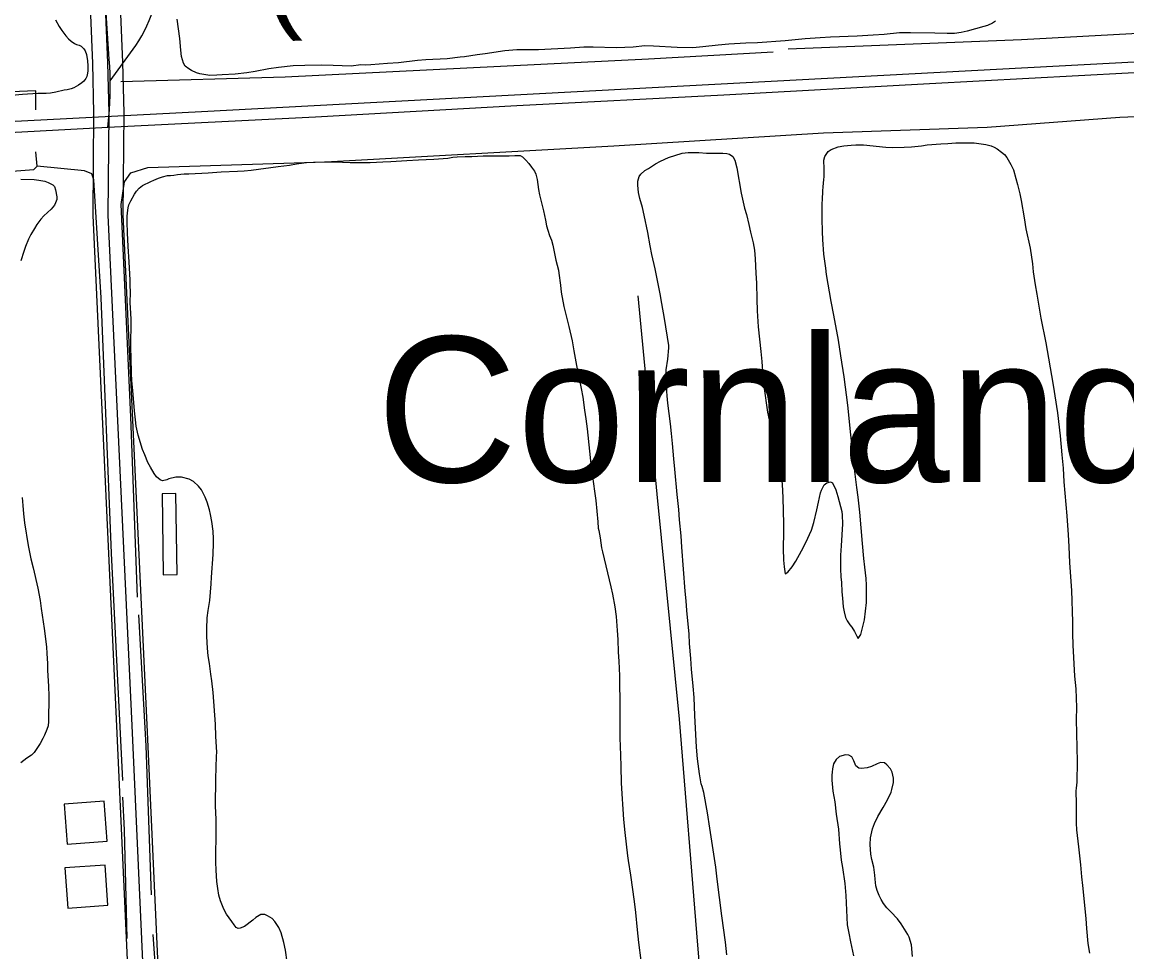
# Model space of a CAD drawing. Extents: x 3508733 to 3546731, y 546897 to 572481.
# Drawn here: x 3530835 to 3531936, y 567926 to 568853 of the extents above; entities that cross this region are included whole.
import ezdxf

# ---------------------------------------------------------------- set-up
doc = ezdxf.new("R2010")
doc.units = 0
for name, color, linetype in [('V-BLDG-OTLN', 7, 'Continuous'), ('V-DTCH-CNTR', 7, 'Continuous'), ('V-RAIL-IDEN', 7, 'Continuous'), ('V-RAIL-TRAK', 7, 'Continuous'), ('V-ROAD-CNTR', 7, 'Continuous'), ('V-SITE-VEGE', 7, 'Continuous'), ('V-TOPO-GNAM-IDEN', 7, 'Continuous'), ('V-TOPO-SHOR', 7, 'Continuous')]:
    doc.layers.add(name, color=color, linetype=linetype)

msp = doc.modelspace()

# ---------------------------------------------------------------- linework, layer by layer
at = {"layer": 'V-BLDG-OTLN'}
for points in [[(3530975.1, 568302.3), (3530989.1, 568302.5), (3530988, 568383.2), (3530974.1, 568383)], [(3530879.6, 568033.7), (3530919.5, 568036.6), (3530916.6, 568076.5), (3530876.7, 568073.6)], [(3530880.3, 567970), (3530920.2, 567972.8), (3530917.3, 568012.7), (3530877.4, 568009.9)]]:
    msp.add_lwpolyline(points, close=True, dxfattribs=at)
at = {"layer": 'V-DTCH-CNTR'}
for points in [[(3530920, 568748.2), (3530921.6, 568765.9), (3530922.1, 568773.1), (3530922.4, 568780.3), (3530922.5, 568787.5), (3530922.5, 568794.7), (3530922.3, 568802), (3530922, 568809.2), (3530921.5, 568816.4), (3530918.9, 568857.1), (3530916.5, 568897.7), (3530914.4, 568938.4), (3530912.5, 568979), (3530910.9, 569019.7), (3530909.5, 569060.4), (3530908.3, 569101.1), (3530902.6, 569373.1), (3530888.4, 569681.5), (3530873.8, 570078.2), (3530859.8, 570355.8), (3530844, 570602.2)], [(3530922.5, 568794.7), (3530948, 568830.1), (3530951, 568834.8), (3530953.9, 568839.7), (3530956.6, 568844.6), (3530959.1, 568849.7), (3530961.4, 568854.8), (3530963.4, 568860), (3530965.3, 568865.3), (3530967, 568870.7), (3530968.4, 568876.1), (3530969.6, 568881.6), (3530970.6, 568887.1), (3530971.4, 568892.7), (3530972, 568898.3), (3530963.2, 569110.7), (3530951.5, 569370.1), (3530938.4, 569663.4), (3530918.2, 570055.9), (3530905.8, 570330.3), (3530893, 570602.6)]]:
    msp.add_lwpolyline(points, dxfattribs=at)
at = {"layer": 'V-RAIL-TRAK'}
msp.add_lwpolyline([(3532159.5, 568813.4), (3531986.3, 568805.1), (3531739, 568791.7), (3531533.9, 568780.5), (3531327.6, 568769.9), (3531126.9, 568758.7), (3530920, 568748.2), (3530729.6, 568738), (3530473.1, 568724.6)], dxfattribs=at)
at = {"layer": 'V-ROAD-CNTR'}
for points in [[(3531067.7, 565130.5), (3531065.5, 565195.6), (3531035.4, 565791.4), (3531005.1, 566442), (3530967.7, 567306.6), (3530929.2, 568151.4), (3530905.4, 568660.5), (3530906.3, 568762.8), (3530905.2, 568812.1), (3530881.5, 569386.9)], [(3531082.7, 565131), (3531080.5, 565196.3), (3531050.3, 565792.1), (3531020.1, 566442.7), (3530982.7, 567307.2), (3530944.2, 568152.1), (3530920.4, 568660.8), (3530921.3, 568762.9), (3530920.2, 568812.6), (3530896.5, 569387.6)], [(3531097.7, 565131.5), (3531095.5, 565196.9), (3531065.3, 565792.8), (3531035.1, 566443.4), (3530997.7, 567307.9), (3530959.2, 568152.8), (3530935.4, 568661.1), (3530936.3, 568763), (3530935.2, 568813.1), (3530911.5, 569388.2)], [(3533541.7, 568893.8), (3532987.5, 568867.6), (3532205, 568827.4), (3531013.4, 568763.7), (3530019.9, 568712.5), (3529348.3, 568675.3), (3528491.3, 568630.8), (3527524, 568577.8), (3526567.5, 568528), (3525471, 568469.9), (3524754.5, 568430.6), (3524144.7, 568396.6), (3523696.6, 568373.6)], [(3531538.7, 567567.2), (3531528.3, 567694.9), (3531508.2, 567932.9), (3531489.9, 568158.2), (3531467.4, 568382.7), (3531448.6, 568580.4)]]:
    msp.add_lwpolyline(points, dxfattribs=at)
at = {"layer": 'V-SITE-VEGE'}
for p, q in [((3530868.1, 568855.5), (3530871.6, 568849.1)), ((3530871.6, 568849.1), (3530874.1, 568845)), ((3530991.7, 568836.9), (3530989.3, 568856.2)), ((3531793.2, 568849), (3531776.5, 568844.2)), ((3531796.6, 568850.1), (3531793.2, 568849)), ((3531801.8, 568852.3), (3531796.6, 568850.1)), ((3531804.7, 568854.4), (3531801.8, 568852.3)), ((3530874.1, 568845), (3530878.2, 568839.8)), ((3530878.2, 568839.8), (3530881, 568836.7)), ((3530881, 568836.7), (3530883.5, 568834.4)), ((3530992.8, 568825.2), (3530991.7, 568836.9)), ((3531614.9, 568836.5), (3531595.1, 568834.8)), ((3531630, 568837.7), (3531614.9, 568836.5)), ((3531640.4, 568838.3), (3531630, 568837.7)), ((3531666.7, 568839.3), (3531640.4, 568838.3)), ((3531682.8, 568840.3), (3531666.7, 568839.3)), ((3531693.8, 568841.1), (3531682.8, 568840.3)), ((3531709.2, 568842.6), (3531693.8, 568841.1)), ((3531720, 568842.8), (3531709.2, 568842.6)), ((3531744.1, 568842.2), (3531720, 568842.8)), ((3531756.5, 568842), (3531744.1, 568842.2)), ((3531763.9, 568842.1), (3531756.5, 568842)), ((3531770.6, 568843.1), (3531763.9, 568842.1)), ((3531776.5, 568844.2), (3531770.6, 568843.1)), ((3530883.5, 568834.4), (3530886.9, 568832.1)), ((3530886.9, 568832.1), (3530888.8, 568831.1)), ((3530888.8, 568831.1), (3530891.6, 568830.2)), ((3530891.6, 568830.2), (3530893.4, 568829.3)), ((3530893.4, 568829.3), (3530896.1, 568826.8)), ((3530896.1, 568826.8), (3530897.4, 568824.6)), ((3530897.4, 568824.6), (3530898.7, 568820.9)), ((3530993.5, 568819.1), (3530992.8, 568825.2)), ((3531315.9, 568824.7), (3531296.2, 568821.8)), ((3531327.6, 568825.6), (3531315.9, 568824.7)), ((3531335.8, 568825.8), (3531327.6, 568825.6)), ((3531349.4, 568825.8), (3531335.8, 568825.8)), ((3531381.1, 568827.4), (3531349.4, 568825.8)), ((3531394.6, 568828.5), (3531381.1, 568827.4)), ((3531403.7, 568828.5), (3531394.6, 568828.5)), ((3531426.6, 568827.8), (3531403.7, 568828.5)), ((3531435.4, 568827.9), (3531426.6, 568827.8)), ((3531443.6, 568828.5), (3531435.4, 568827.9)), ((3531455.4, 568829.6), (3531443.6, 568828.5)), ((3531463.8, 568829.5), (3531455.4, 568829.6)), ((3531487.6, 568827.9), (3531463.8, 568829.5)), ((3531503.1, 568827.7), (3531487.6, 568827.9)), ((3531513.1, 568828.6), (3531503.1, 568827.7)), ((3531528.3, 568830.4), (3531513.1, 568828.6)), ((3531539.1, 568831.2), (3531528.3, 568830.4)), ((3531555.9, 568832.3), (3531539.1, 568831.2)), ((3531567.4, 568832.5), (3531555.9, 568832.3)), ((3531595.1, 568834.8), (3531567.4, 568832.5)), ((3530898.7, 568820.9), (3530899.7, 568814.8)), ((3530899.7, 568814.8), (3530900, 568809.8)), ((3530995.5, 568812.5), (3530993.5, 568819.1)), ((3531228.7, 568815), (3531209.7, 568812.7)), ((3531236.9, 568815.6), (3531228.7, 568815)), ((3531258.2, 568816.7), (3531236.9, 568815.6)), ((3531271.1, 568818.3), (3531258.2, 568816.7)), ((3531275.5, 568818.7), (3531271.1, 568818.3)), ((3531288, 568820.7), (3531275.5, 568818.7)), ((3531296.2, 568821.8), (3531288, 568820.7)), ((3530899.7, 568802.4), (3530899.1, 568799.1)), ((3530900, 568804.8), (3530899.7, 568802.4)), ((3530900, 568809.8), (3530900, 568804.8)), ((3530997.3, 568809.3), (3530995.5, 568812.5)), ((3531000.9, 568806.6), (3530997.3, 568809.3)), ((3531003.6, 568805.1), (3531000.9, 568806.6)), ((3531008.6, 568802.8), (3531003.6, 568805.1)), ((3531011.9, 568801.8), (3531008.6, 568802.8)), ((3531058.6, 568802.7), (3531047, 568801.4)), ((3531067, 568804), (3531058.6, 568802.7)), ((3531080.4, 568806.7), (3531067, 568804)), ((3531090.1, 568808.2), (3531080.4, 568806.7)), ((3531104.9, 568809.6), (3531090.1, 568808.2)), ((3531116.3, 568810), (3531104.9, 568809.6)), ((3531132.9, 568810.3), (3531116.3, 568810)), ((3531144.8, 568810.1), (3531132.9, 568810.3)), ((3531162.5, 568809.3), (3531144.8, 568810.1)), ((3531172.2, 568810.7), (3531162.5, 568809.3)), ((3531176.4, 568810.5), (3531172.2, 568810.7)), ((3531182.1, 568810.6), (3531176.4, 568810.5)), ((3531198.9, 568812), (3531182.1, 568810.6)), ((3531209.7, 568812.7), (3531198.9, 568812)), ((3530894.2, 568792.7), (3530890.9, 568790.4)), ((3530896.2, 568794.6), (3530894.2, 568792.7)), ((3530898.2, 568797), (3530896.2, 568794.6)), ((3530899.1, 568799.1), (3530898.2, 568797)), ((3531017.8, 568800.6), (3531011.9, 568801.8)), ((3531021.8, 568800.2), (3531017.8, 568800.6)), ((3531028.8, 568800.3), (3531021.8, 568800.2)), ((3531033.9, 568800.7), (3531028.8, 568800.3)), ((3531047, 568801.4), (3531033.9, 568800.7)), ((3530835.2, 568781.3), (3530813.9, 568779.1)), ((3530850.3, 568782), (3530835.2, 568781.3)), ((3530858.5, 568782), (3530850.3, 568782)), ((3530862.9, 568782.6), (3530858.5, 568782)), ((3530868.4, 568783.6), (3530862.9, 568782.6)), ((3530876.5, 568785.4), (3530868.4, 568783.6)), ((3530879.6, 568785.9), (3530876.5, 568785.4)), ((3530883.5, 568786.9), (3530879.6, 568785.9)), ((3530886.2, 568787.9), (3530883.5, 568786.9)), ((3530890.9, 568790.4), (3530886.2, 568787.9))]:
    msp.add_line(p, q, dxfattribs=at)
for points in [[(3531595, 568303.2), (3531597.8, 568304.7), (3531602.1, 568310.3), (3531605.8, 568315.9), (3531611.5, 568326.2), (3531615.8, 568334.5), (3531621.3, 568346.6), (3531623.7, 568354.5), (3531626.8, 568366.9), (3531628.3, 568374.5), (3531630.4, 568384.1), (3531631.4, 568386.6), (3531634.1, 568391.9), (3531636.6, 568393.8), (3531640.2, 568395.1), (3531642.2, 568394.1), (3531645.5, 568386.9), (3531647.6, 568380.2), (3531651.5, 568365.3), (3531651.8, 568361.7), (3531652.2, 568352.9), (3531650.8, 568331.2), (3531650.3, 568321.8), (3531650.2, 568308.2), (3531650.6, 568300.3), (3531651.1, 568294.5), (3531651.6, 568285.4), (3531652.1, 568278.8), (3531653, 568270.2), (3531653.8, 568265.4), (3531655.3, 568259.6), (3531656.9, 568256.3), (3531659.5, 568252.4), (3531661.5, 568250), (3531664.3, 568245.8), (3531666.8, 568240.4), (3531667.9, 568238.7), (3531670.5, 568242.6), (3531674.2, 568257.2), (3531676.1, 568274.6), (3531676.3, 568281.7), (3531676.1, 568291.8), (3531675.8, 568298.4), (3531674.5, 568309.9), (3531673.6, 568318.6), (3531672.2, 568333.3), (3531669.5, 568364.7), (3531668, 568379.5), (3531666.6, 568389.2), (3531664.6, 568405.2), (3531660.4, 568441.8), (3531657.5, 568471.3), (3531654, 568499.6), (3531650.6, 568520.6), (3531648.3, 568536.3), (3531643.7, 568561.2), (3531640.9, 568574.9), (3531636.3, 568601.6), (3531635.5, 568608), (3531633.6, 568621.8), (3531632.5, 568636.6), (3531632.2, 568644.1), (3531632.1, 568657.6), (3531632, 568663.8), (3531632, 568672.4), (3531632.3, 568676.6), (3531632.7, 568684.8), (3531632.9, 568689.3), (3531633.3, 568692.3), (3531633.6, 568696.7), (3531633.9, 568698.8), (3531634, 568701.7), (3531634, 568710), (3531633.8, 568712.8), (3531633.8, 568715.8), (3531634.5, 568719.4), (3531637.8, 568724.2), (3531640.9, 568726.4), (3531647.9, 568729.1), (3531653.5, 568729.9), (3531661, 568730.7), (3531665.6, 568730.9), (3531673.3, 568730.8), (3531695.4, 568728.6), (3531702.5, 568728.4), (3531713.6, 568728.5), (3531721, 568728.9), (3531730.9, 568730), (3531736.7, 568730.8), (3531750.2, 568731.8), (3531757.3, 568732.2), (3531765.2, 568732.9), (3531774.5, 568733.1), (3531778, 568733.1), (3531783.3, 568732.8), (3531790.5, 568732.1), (3531795.2, 568731.2), (3531800.4, 568730), (3531803.3, 568728.7), (3531806.3, 568727), (3531810.8, 568723.8)], [(3530944.1, 568496.1), (3530943.6, 568502.9), (3530943.2, 568518.9), (3530943, 568528.3), (3530943.3, 568556.8), (3530943.1, 568563.1), (3530942.5, 568573.3), (3530942.6, 568584.2), (3530942.5, 568591), (3530942.5, 568595.9), (3530941.5, 568614.4), (3530940.3, 568629.7), (3530939.6, 568643.1), (3530939.4, 568653.8), (3530939.4, 568659.4), (3530939.6, 568663.1), (3530940.2, 568668.3), (3530941.1, 568671), (3530943, 568675), (3530946.6, 568681.7), (3530948.6, 568684.7), (3530951.2, 568687.6), (3530954.8, 568690.3), (3530962.9, 568694.3), (3530966.1, 568695.6), (3530970.7, 568697.7), (3530974.7, 568699.1), (3530979.7, 568700.3), (3530982.6, 568700.4), (3530985.9, 568700.7), (3530989.6, 568701.3), (3530996.3, 568701.9), (3531000.8, 568702.2), (3531020, 568702.9), (3531033.2, 568704), (3531049.2, 568704.6), (3531056, 568705.1), (3531062.9, 568705.8), (3531090, 568709.2), (3531101.2, 568710.7), (3531108, 568712), (3531118.2, 568713.3), (3531125.2, 568713.8), (3531136, 568714), (3531143.3, 568714), (3531154, 568713.8), (3531161.6, 568713.5), (3531173.5, 568713.3), (3531181.5, 568713.3), (3531194.2, 568713.9), (3531202.1, 568714.5), (3531218.2, 568715.3), (3531229.6, 568716.1), (3531244.9, 568716.8), (3531258.8, 568717.8), (3531263.8, 568718.5), (3531268.1, 568718.9), (3531276.3, 568719.3), (3531282.9, 568719.3), (3531294, 568719.9), (3531301.7, 568720.1), (3531320.2, 568720.1), (3531325.7, 568720.3), (3531330.9, 568720.2), (3531333.5, 568719), (3531336.6, 568715.7), (3531339.5, 568712.3), (3531342.4, 568708.6), (3531345.2, 568704.6), (3531346.7, 568701.6), (3531348, 568696.3), (3531349.2, 568686.3), (3531350.4, 568681), (3531354.2, 568665), (3531356.3, 568655.8), (3531357.4, 568650.2), (3531358.5, 568646), (3531360.2, 568640.7), (3531362.1, 568635.8), (3531363.6, 568630.9), (3531366.6, 568616), (3531369.2, 568606), (3531369.7, 568603.1), (3531371.2, 568591), (3531371.8, 568584.2), (3531374.6, 568569.7), (3531379.4, 568549.8), (3531382.7, 568535.5), (3531384.6, 568525.7), (3531387.2, 568510.9), (3531391.9, 568488.1), (3531393.4, 568479.5), (3531395.1, 568466.5), (3531396.5, 568457.6), (3531397.7, 568447.9), (3531401.7, 568409.6), (3531403, 568400.4), (3531405.2, 568385.7), (3531406.5, 568376.2), (3531408.5, 568355.1), (3531408.7, 568348.6)], [(3531520.1, 568049.5), (3531517.6, 568064.8), (3531514, 568085.3), (3531512.5, 568091), (3531511.3, 568093.9), (3531509.7, 568103.7), (3531507.6, 568118.6), (3531506.7, 568130.3), (3531505.1, 568161.8), (3531504.3, 568179.8), (3531503.4, 568191.1), (3531501.7, 568208), (3531501, 568218.7), (3531499.7, 568233.8), (3531499.3, 568243.2), (3531497, 568266.8), (3531496.3, 568276.2), (3531495.3, 568285.8), (3531492, 568329.8), (3531491.3, 568341.1), (3531489.9, 568357), (3531489.1, 568367.2), (3531487.6, 568382.4), (3531485.3, 568407.5), (3531484.2, 568417.9), (3531482.8, 568433.2), (3531481.7, 568443.1), (3531480.8, 568452.7), (3531478.3, 568473.3), (3531477.5, 568480.6), (3531476.8, 568490.1), (3531476.5, 568495.4), (3531476.4, 568502.4), (3531476.6, 568506.6), (3531478.1, 568517.2), (3531479.1, 568528.4), (3531479.1, 568530.8), (3531474.9, 568557.9), (3531472.2, 568572.7), (3531470.6, 568582.3), (3531465.7, 568607.3), (3531462.1, 568621.5), (3531460.6, 568630.2), (3531458.1, 568643.4), (3531454.6, 568660.7), (3531452.9, 568668.4), (3531450.2, 568677.6), (3531449, 568683.3), (3531448.2, 568690.7), (3531448.2, 568694.8), (3531449.6, 568699.3), (3531451.2, 568701.8), (3531455.1, 568705.4), (3531458.9, 568707.5), (3531465.8, 568711.9), (3531470.9, 568714.8), (3531478.7, 568718.3), (3531492.4, 568722.5), (3531498.3, 568723.2), (3531503.8, 568723.4), (3531509.2, 568723.3), (3531516.6, 568722.6), (3531527.6, 568722.5), (3531530.8, 568722.7), (3531533, 568722.7), (3531537, 568722.4), (3531539.6, 568721.8), (3531542.9, 568719.3), (3531545, 568715.7), (3531546.8, 568708), (3531551.2, 568682.6), (3531554.7, 568667.8), (3531556.6, 568661.4), (3531558.9, 568651.4), (3531560.5, 568644), (3531563.1, 568633.3), (3531564.4, 568625.8), (3531565.3, 568617.2), (3531566, 568603), (3531566.4, 568592.9), (3531567, 568577.1), (3531567.2, 568565.3), (3531568.2, 568549.6), (3531571, 568524.9), (3531572, 568514.9), (3531573, 568500.3), (3531573.9, 568490.2), (3531577.6, 568464.4), (3531581.5, 568445.8), (3531584.7, 568434.4), (3531586.6, 568426.7), (3531589.2, 568415.3), (3531590.3, 568408.1), (3531592.1, 568392.5), (3531592.9, 568379), (3531593.4, 568353.2), (3531593.4, 568344.8), (3531593.1, 568328.4), (3531593.6, 568316.9), (3531594.1, 568310.1), (3531595, 568303.2)], [(3531810.8, 568723.8), (3531813.6, 568721.2), (3531816.1, 568718.3), (3531820, 568711.5), (3531822.5, 568705.9), (3531825.1, 568697.3), (3531826.8, 568691.4), (3531829.1, 568682.1), (3531830.3, 568675.4), (3531833.2, 568658.1), (3531835.1, 568647.1), (3531839.3, 568628), (3531841.6, 568612.4), (3531842.4, 568604.4), (3531844.3, 568591.3), (3531845.8, 568582.2), (3531849.9, 568558.1), (3531854.8, 568533.6), (3531857.7, 568518.2), (3531862.2, 568491.2), (3531866.4, 568463.9), (3531869.1, 568440.7), (3531870.9, 568421.9), (3531872, 568408.6), (3531872.9, 568394.9), (3531875.7, 568361), (3531877.1, 568342.1), (3531877.8, 568330.6), (3531878.6, 568314.3), (3531880.4, 568286.5), (3531881.4, 568255.2), (3531881.5, 568243.7), (3531881.9, 568232.1), (3531883.5, 568201.2), (3531884.7, 568188.4), (3531885.3, 568169.9), (3531885.2, 568158.1), (3531886, 568116), (3531885.8, 568095.5), (3531885.2, 568089.6), (3531884.9, 568086.8), (3531884.7, 568084.3), (3531885.1, 568076.5), (3531885, 568064.2), (3531885.1, 568054.6), (3531885.5, 568048.1), (3531887.5, 568031.1), (3531889.4, 568013), (3531890.5, 568001.1), (3531891.5, 567992.4), (3531894.6, 567959.5), (3531895.4, 567949.6), (3531896.9, 567934.7), (3531898.3, 567924.9)], [(3530833.4, 568696.6), (3530846.8, 568696.5), (3530851.2, 568695.8), (3530857.2, 568694.7), (3530860.7, 568693.4), (3530865.3, 568691.1), (3530866.9, 568689.4), (3530868.1, 568686.1), (3530869.4, 568679.1), (3530869.3, 568676.5), (3530868.1, 568673.2), (3530866.9, 568670.9)], [(3530866.9, 568670.9), (3530863.7, 568666.9), (3530856.3, 568660), (3530853.3, 568657), (3530849.3, 568651.6), (3530846.9, 568647.6), (3530843.3, 568641.5), (3530841, 568637), (3530838, 568629.7), (3530836.3, 568624.7), (3530833.5, 568615.2)], [(3531098.9, 567915.9), (3531097, 567928.1), (3531095.6, 567935.6), (3531092.8, 567945.4), (3531090.4, 567950.6), (3531086.5, 567956.6), (3531083.9, 567959.6), (3531079.2, 567962.1), (3531076.4, 567963.4), (3531072.6, 567963.6), (3531067.6, 567960.6), (3531064.7, 567957.8), (3531056.3, 567951.6), (3531052.1, 567949.9), (3531050.1, 567949.7), (3531048.1, 567950.4), (3531046.1, 567953.3), (3531043.6, 567956.6), (3531038.5, 567963.8), (3531035.6, 567969), (3531032.3, 567977), (3531030.8, 567982.8), (3531029.6, 567989.6), (3531028.8, 567996.4), (3531028.1, 568007.7), (3531027.8, 568015.7), (3531028.1, 568049.6), (3531027.9, 568058.1), (3531027.4, 568072), (3531027.7, 568098.7), (3531028.5, 568121.4), (3531028.8, 568125.5), (3531027.8, 568140.9), (3531027.3, 568153.3), (3531024.9, 568184.8), (3531023.6, 568196.6), (3531022.6, 568203.3), (3531021.3, 568213.9), (3531020.2, 568221.6), (3531019.5, 568229.1), (3531018.8, 568240.7), (3531018.6, 568248.2), (3531019.1, 568259.4), (3531020, 568266.6), (3531021.6, 568276.6), (3531023.2, 568293.1), (3531023.5, 568299.9), (3531024.9, 568322.6), (3531025.4, 568334.1), (3531025.5, 568338.1), (3531024.9, 568345.6), (3531023.6, 568355.5), (3531022.4, 568362.4), (3531021.4, 568367.1), (3531019.1, 568374.8), (3531017.1, 568379.8), (3531013.4, 568386.8), (3531010.6, 568390.7), (3531005.5, 568395.2), (3531001.2, 568397.5), (3530993.4, 568399.7), (3530987.9, 568399.5), (3530980.9, 568397.8), (3530978.9, 568396.8), (3530974.7, 568396), (3530972.2, 568396.9), (3530968.7, 568400), (3530966.2, 568403.3), (3530962.5, 568409.6), (3530960.1, 568414.2), (3530956.9, 568422), (3530954.8, 568427.3), (3530950.2, 568441.5), (3530948.3, 568450.5), (3530947.5, 568456.6), (3530946.6, 568465.7), (3530945.1, 568485.9), (3530944.1, 568496.1)], [(3530834.6, 568379.4), (3530835.4, 568371.3), (3530836, 568363), (3530837.2, 568354.1), (3530840.7, 568331.6), (3530843.5, 568318.3), (3530845.7, 568309.3), (3530850.4, 568288.8), (3530852.7, 568276.7), (3530853.6, 568268.6), (3530856.5, 568248.8), (3530858.9, 568230.3), (3530859.4, 568223.6), (3530859.9, 568213.7), (3530860, 568207.2), (3530861, 568190.7), (3530861.4, 568181.5), (3530861.1, 568155.8), (3530860.5, 568151.8), (3530859.2, 568148.1), (3530856.9, 568142.3), (3530855.4, 568138.9), (3530852.8, 568134), (3530846.7, 568125), (3530843.9, 568122.3), (3530839.5, 568119.3), (3530833.3, 568114.6)], [(3531408.7, 568348.6), (3531409.3, 568346.3), (3531410.7, 568339), (3531412.1, 568329.1), (3531413.2, 568325.1), (3531414.8, 568318), (3531421.5, 568290.3), (3531423.1, 568283), (3531425.4, 568270.2), (3531426.6, 568260.5), (3531427.8, 568246.6), (3531428.4, 568237.7), (3531428.8, 568225.1), (3531429.4, 568216), (3531430.1, 568201.5), (3531430.5, 568168.6), (3531430.3, 568151.6), (3531430.3, 568139.7), (3531430.9, 568122.3), (3531431.4, 568111.2), (3531431.8, 568094.9), (3531432.3, 568083.8), (3531433.2, 568068.4), (3531434, 568058.3), (3531435.2, 568045.2), (3531438, 568021.9), (3531438.8, 568017.2), (3531441, 568002.9), (3531444.7, 567976.4)], [(3531681.1, 568111.1), (3531676.9, 568109.6), (3531671.3, 568109), (3531668.5, 568109.5), (3531665.4, 568111.7), (3531663.6, 568116.7), (3531661.6, 568120.7), (3531658.6, 568122.5), (3531655.3, 568122.6), (3531649.1, 568120.9), (3531645.8, 568118.1), (3531643.4, 568113.9), (3531642.3, 568108.6), (3531641.9, 568105.3), (3531641.7, 568102.3), (3531641.5, 568097.3), (3531642.7, 568086.5), (3531644.7, 568076), (3531645.9, 568063.4), (3531648.1, 568048.6), (3531649.4, 568034.1), (3531649.8, 568027.9), (3531650.9, 568017.7), (3531652.2, 568010.3), (3531654.6, 567994.4), (3531655.6, 567982.6), (3531657, 567953.3), (3531658.7, 567944.9), (3531660.3, 567936.1), (3531663.3, 567922.4)], [(3531684, 568054.3), (3531687.3, 568061.1), (3531692.8, 568070.1), (3531697, 568077.7), (3531700.6, 568085.5), (3531701.5, 568088.1), (3531703.2, 568095.2), (3531703.1, 568099.4), (3531701.7, 568105.6), (3531700.1, 568108.8), (3531696.5, 568112.9), (3531694.2, 568114.6), (3531690.1, 568115), (3531686.9, 568113.9), (3531681.1, 568111.1)], [(3531722.1, 567921.7), (3531721.1, 567933.3), (3531718.6, 567941), (3531717.4, 567943.5), (3531710.7, 567954.2), (3531706.9, 567959.3), (3531700.4, 567966.3), (3531696.4, 567970.3), (3531693, 567974.6), (3531690.7, 567978.4), (3531688.8, 567982.5), (3531686.8, 567987.5), (3531685.5, 567992), (3531684.7, 567998.8), (3531684.6, 568002.9), (3531683.4, 568010.7), (3531681.5, 568018.2), (3531680.4, 568023.8), (3531679.9, 568033.4), (3531680.3, 568040), (3531682.1, 568049), (3531684, 568054.3)], [(3531537, 567923.4), (3531535.5, 567936), (3531532, 567962.1), (3531529.8, 567980.6), (3531527.2, 567998.9), (3531525.9, 568010.8), (3531520.1, 568049.5)], [(3531444.7, 567976.4), (3531445.9, 567965.5), (3531447.7, 567948.1), (3531449.1, 567935.5), (3531451.2, 567917.5)]]:
    msp.add_lwpolyline(points, dxfattribs=at)
at = {"layer": 'V-TOPO-SHOR'}
msp.add_line((3530848.3, 568765.9), (3530848.4, 568784.8), dxfattribs=at)
for points in [[(3531598.2, 568826.6), (3531830.7, 568836.1), (3532044.7, 568847.7)], [(3530932.9, 568794.1), (3531096.7, 568798.8), (3531458.8, 568816.7), (3531583.1, 568823.6)], [(3530848.4, 568784.8), (3530693.2, 568778.5), (3530502.6, 568768.3)], [(3530949.6, 568280.1), (3530943, 568459.7), (3530933.4, 568671.3), (3530936.7, 568694.2), (3530943.1, 568703.2), (3530960.1, 568708.3), (3531136.9, 568714.1), (3531424.4, 568730), (3531633.3, 568742.8), (3531796.3, 568748.7), (3531928.6, 568758.7), (3532056.5, 568763.9)], [(3530521.5, 568687), (3530662, 568692.2), (3530846.4, 568706.3), (3530849.6, 568709.8), (3530848.5, 568724)], [(3530934.9, 568097.2), (3530923.8, 568323.8), (3530913.3, 568578.4), (3530906, 568696.1), (3530904, 568702), (3530897, 568705.2), (3530849.6, 568709.8)], [(3530963.5, 567983.1), (3530958.3, 568131.6), (3530951.1, 568262.3)], [(3530939.3, 567939.6), (3530936.7, 568047.8), (3530935.2, 568080.6)], [(3530985, 567538.6), (3530979.3, 567671.2), (3530972.3, 567844.6), (3530965.3, 567943.7)]]:
    msp.add_lwpolyline(points, dxfattribs=at)

# ---------------------------------------------------------------- texts
at = {"layer": 'V-RAIL-IDEN'}
msp.add_text('( YAZOO', height=83, rotation=2.2418, dxfattribs=at).set_placement((3531076.7, 568858.5))
at = {"layer": 'V-TOPO-GNAM-IDEN'}
msp.add_text('Cornland', height=145, dxfattribs=at).set_placement((3531188, 568394.7))

doc.saveas('drawing.dxf')
